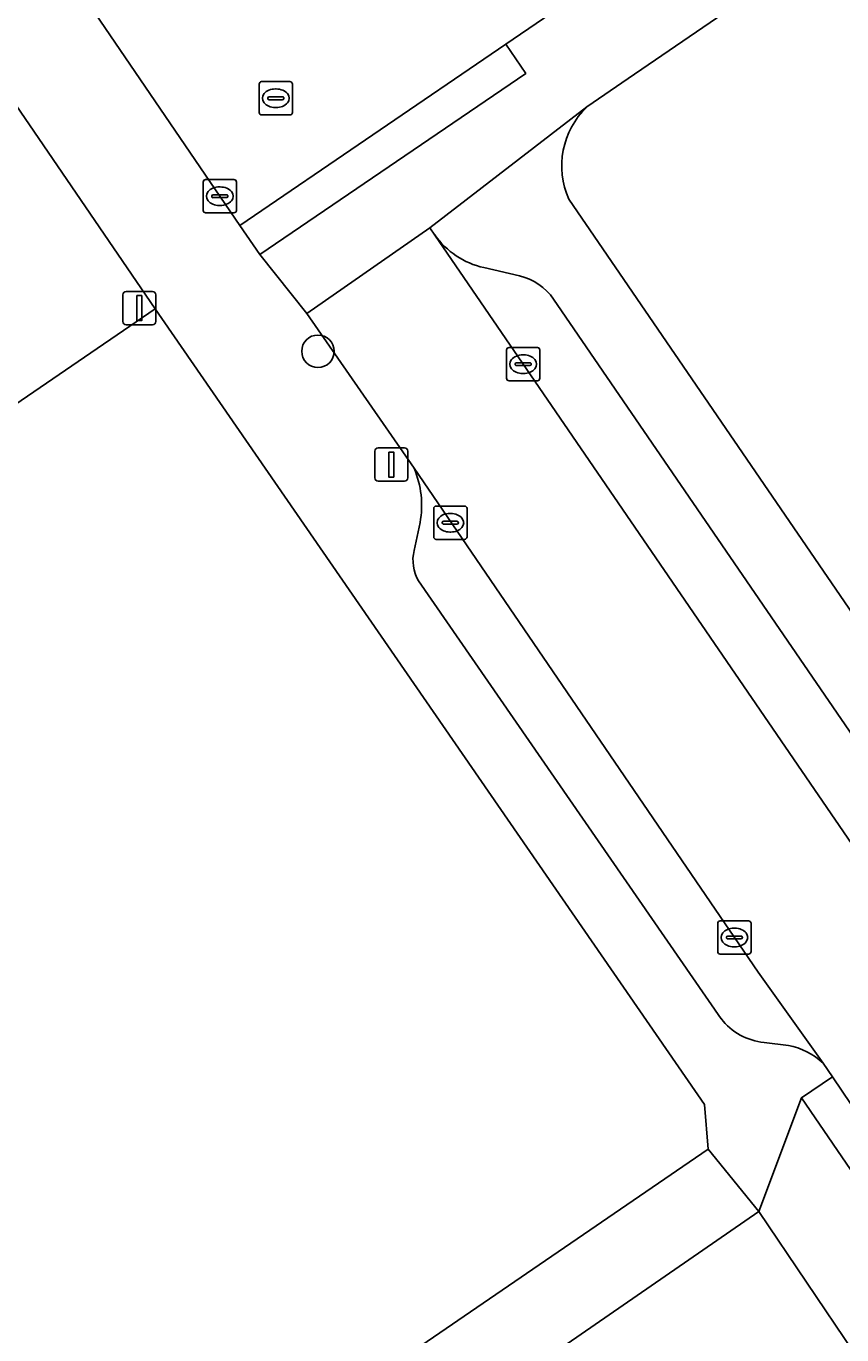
# Model space of a CAD drawing. Extents: x 157445 to 158888, y 383061 to 384688.
# Drawn here: x 158396.77 to 158421.28, y 383689.04 to 383728.38 of the extents above; entities that cross this region are included whole.
import ezdxf

# ---------------------------------------------------------------- set-up
doc = ezdxf.new("R2010")
doc.units = 0
for name, color, linetype in [('IMGEO_Boom', 7, 'Continuous'), ('IMGEO_Erf', 7, 'Continuous'), ('IMGEO_Groenvoorziening', 7, 'Continuous'), ('IMGEO_Kolk', 7, 'Continuous'), ('IMGEO_Lichtmast', 7, 'Continuous'), ('IMGEO_Parkeervlak_open', 7, 'Continuous'), ('IMGEO_Rijbaan_lokaal_open', 7, 'Continuous'), ('IMGEO_Rioolput', 7, 'Continuous'), ('IMGEO_Verkeersbordpaal', 7, 'Continuous'), ('IMGEO_Voetpad_open', 7, 'Continuous')]:
    doc.layers.add(name, color=color, linetype=linetype)

msp = doc.modelspace()

# ---------------------------------------------------------------- linework, layer by layer
at = {"layer": 'IMGEO_Boom'}
msp.add_circle((158405.542, 383718.602), 0.489, dxfattribs=at)
at = {"layer": 'IMGEO_Erf'}
for points in [[(158439.71, 383743.785), (158462.558, 383710.37), (158461.41, 383709.585), (158458.932, 383713.209), (158438.562, 383743), (158414.867, 383726.798), (158413.621, 383725.946)], [(158413.081, 383723.175), (158463.285, 383649.821), (158470.621, 383654.492), (158471.026, 383654.075), (158477.748, 383658.874), (158478.003, 383659.037), (158479.785, 383660.174), (158479.466, 383660.775), (158485.785, 383665.145)], [(158279.276, 383600.145), (158417.27, 383694.62), (158417.156, 383695.965), (158400.646, 383719.878), (158356.391, 383689.6), (158355.51, 383690.928), (158353.836, 383693.449), (158349.926, 383691.318)]]:
    msp.add_lwpolyline(points, dxfattribs=at)
msp.add_arc((158415.328, 383724.175), 2.46, 133.9563, 203.989, dxfattribs=at)
at = {"layer": 'IMGEO_Groenvoorziening'}
msp.add_lwpolyline([(158387.645, 383738.912), (158386.722, 383738.806), (158385.841, 383738.511), (158385.748, 383738.455), (158390.883, 383727.749), (158394.595, 383720.01), (158392.129, 383718.325), (158393.885, 383717.128), (158382.6, 383709.232), (158381.285, 383710.915), (158366.774, 383700.999), (158367.673, 383699.749), (158355.51, 383690.928), (158356.391, 383689.6), (158400.646, 383719.878)], close=True, dxfattribs=at)
at = {"layer": 'IMGEO_Kolk'}
for p, q in [((158402.092, 383722.838), (158402.092, 383723.69)), ((158402.167, 383723.764), (158403.019, 383723.764)), ((158402.58, 383723.544), (158402.605, 383723.544)), ((158403.093, 383723.69), (158403.093, 383722.838)), ((158402.351, 383723.258), (158402.351, 383723.27)), ((158402.789, 383723.221), (158402.391, 383723.221)), ((158402.394, 383723.307), (158402.792, 383723.307)), ((158402.835, 383723.27), (158402.835, 383723.258)), ((158403.019, 383722.764), (158402.167, 383722.764)), ((158402.603, 383722.984), (158402.578, 383722.984)), ((158411.284, 383718.716), (158412.136, 383718.716)), ((158411.209, 383717.79), (158411.209, 383718.642)), ((158411.697, 383718.496), (158411.722, 383718.496)), ((158412.21, 383718.642), (158412.21, 383717.79)), ((158411.468, 383718.21), (158411.468, 383718.222)), ((158411.906, 383718.173), (158411.508, 383718.173)), ((158411.511, 383718.259), (158411.909, 383718.259)), ((158411.72, 383717.936), (158411.695, 383717.936)), ((158411.952, 383718.222), (158411.952, 383718.21)), ((158412.136, 383717.716), (158411.284, 383717.716)), ((158409.095, 383713.949), (158409.947, 383713.949)), ((158409.02, 383713.023), (158409.02, 383713.875)), ((158409.508, 383713.729), (158409.533, 383713.729)), ((158410.021, 383713.875), (158410.021, 383713.023)), ((158409.279, 383713.443), (158409.279, 383713.455)), ((158409.717, 383713.406), (158409.319, 383713.406)), ((158409.322, 383713.492), (158409.72, 383713.492)), ((158409.531, 383713.169), (158409.506, 383713.169)), ((158409.763, 383713.455), (158409.763, 383713.443)), ((158409.947, 383712.949), (158409.095, 383712.949)), ((158417.555, 383700.557), (158417.555, 383701.409)), ((158417.63, 383701.483), (158418.482, 383701.483)), ((158418.556, 383701.409), (158418.556, 383700.557)), ((158417.814, 383700.977), (158417.814, 383700.989)), ((158417.857, 383701.026), (158418.255, 383701.026)), ((158418.043, 383701.263), (158418.068, 383701.263)), ((158418.298, 383700.989), (158418.298, 383700.977)), ((158418.252, 383700.94), (158417.854, 383700.94)), ((158418.066, 383700.703), (158418.041, 383700.703)), ((158418.482, 383700.483), (158417.63, 383700.483))]:
    msp.add_line(p, q, dxfattribs=at)
for points in [[(158402.092, 383722.838), (158402.092, 383723.69)], [(158402.167, 383723.764), (158403.019, 383723.764)], [(158403.093, 383723.69), (158403.093, 383722.838)], [(158403.019, 383722.764), (158402.167, 383722.764)], [(158411.284, 383718.716), (158412.136, 383718.716)], [(158411.209, 383717.79), (158411.209, 383718.642)], [(158412.21, 383718.642), (158412.21, 383717.79)], [(158412.136, 383717.716), (158411.284, 383717.716)], [(158409.095, 383713.949), (158409.947, 383713.949)], [(158409.02, 383713.023), (158409.02, 383713.875)], [(158410.021, 383713.875), (158410.021, 383713.023)], [(158409.947, 383712.949), (158409.095, 383712.949)], [(158417.555, 383700.557), (158417.555, 383701.409)], [(158417.63, 383701.483), (158418.482, 383701.483)], [(158418.556, 383701.409), (158418.556, 383700.557)], [(158418.482, 383700.483), (158417.63, 383700.483)]]:
    msp.add_lwpolyline(points, dxfattribs=at)
for centre, radius, start, end in [((158402.169, 383723.688), 0.0765, 91.552, 178.448), ((158402.169, 383723.688), 0.0765, 91.552, 178.448), ((158403.017, 383723.688), 0.0765, 1.552, 88.448), ((158403.017, 383723.688), 0.0765, 1.552, 88.448), ((158402.391, 383723.267), 0.0403, 85.8775, 175.7526), ((158402.388, 383723.257), 0.0366, 178.938, 274.7102), ((158402.792, 383723.264), 0.043, 264.8664, 352.4533), ((158402.796, 383723.269), 0.0386, 1.7309, 96.639), ((158402.169, 383722.84), 0.0765, 181.552, 268.448), ((158402.169, 383722.84), 0.0765, 181.552, 268.448), ((158403.017, 383722.84), 0.0765, 271.552, 358.448), ((158403.017, 383722.84), 0.0765, 271.552, 358.448), ((158411.286, 383718.64), 0.0765, 91.552, 178.448), ((158411.286, 383718.64), 0.0765, 91.552, 178.448), ((158412.134, 383718.64), 0.0765, 1.552, 88.448), ((158412.134, 383718.64), 0.0765, 1.552, 88.448), ((158411.508, 383718.219), 0.0403, 85.8775, 175.7526), ((158411.505, 383718.209), 0.0366, 178.938, 274.7102), ((158411.909, 383718.216), 0.043, 264.8664, 352.4533), ((158411.913, 383718.221), 0.0386, 1.7309, 96.639), ((158411.286, 383717.792), 0.0765, 181.552, 268.448), ((158411.286, 383717.792), 0.0765, 181.552, 268.448), ((158412.134, 383717.792), 0.0765, 271.552, 358.448), ((158412.134, 383717.792), 0.0765, 271.552, 358.448), ((158409.097, 383713.873), 0.0765, 91.552, 178.448), ((158409.097, 383713.873), 0.0765, 91.552, 178.448), ((158409.945, 383713.873), 0.0765, 1.552, 88.448), ((158409.945, 383713.873), 0.0765, 1.552, 88.448), ((158409.319, 383713.452), 0.0403, 85.8775, 175.7526), ((158409.316, 383713.442), 0.0366, 178.938, 274.7102), ((158409.72, 383713.449), 0.043, 264.8664, 352.4533), ((158409.724, 383713.454), 0.0386, 1.7309, 96.639), ((158409.097, 383713.025), 0.0765, 181.552, 268.448), ((158409.097, 383713.025), 0.0765, 181.552, 268.448), ((158409.945, 383713.025), 0.0765, 271.552, 358.448), ((158409.945, 383713.025), 0.0765, 271.552, 358.448), ((158417.632, 383701.407), 0.0765, 91.552, 178.448), ((158417.632, 383701.407), 0.0765, 91.552, 178.448), ((158418.48, 383701.407), 0.0765, 1.552, 88.448), ((158418.48, 383701.407), 0.0765, 1.552, 88.448), ((158417.854, 383700.986), 0.0403, 85.8775, 175.7526), ((158417.851, 383700.976), 0.0366, 178.938, 274.7102), ((158418.255, 383700.983), 0.043, 264.8664, 352.4533), ((158418.259, 383700.988), 0.0386, 1.7309, 96.639), ((158417.632, 383700.559), 0.0765, 181.552, 268.448), ((158417.632, 383700.559), 0.0765, 181.552, 268.448), ((158418.48, 383700.559), 0.0765, 271.552, 358.448), ((158418.48, 383700.559), 0.0765, 271.552, 358.448)]:
    msp.add_arc(centre, radius, start, end, dxfattribs=at)
for centre, major_axis, ratio, start_param, end_param in [((158402.579, 383723.264), (-0.387, 0.002), 0.722429, 4.712389, 7.853982), ((158402.604, 383723.264), (-0.39, 0.002), 0.717154, 1.570796, 4.712389), ((158411.696, 383718.216), (-0.387, 0.002), 0.722429, 4.712389, 7.853982), ((158411.721, 383718.216), (-0.39, 0.002), 0.717154, 1.570796, 4.712389), ((158409.507, 383713.449), (-0.387, 0.002), 0.722429, 4.712389, 7.853982), ((158409.532, 383713.449), (-0.39, 0.002), 0.717154, 1.570796, 4.712389), ((158418.042, 383700.983), (-0.387, 0.002), 0.722429, 4.712389, 7.853982), ((158418.067, 383700.983), (-0.39, 0.002), 0.717154, 1.570796, 4.712389)]:
    msp.add_ellipse(centre, major_axis=major_axis, ratio=ratio, start_param=start_param, end_param=end_param, dxfattribs=at)
at = {"layer": 'IMGEO_Lichtmast'}
for p, q in [((158407.251, 383714.798), (158407.251, 383715.598)), ((158407.251, 383715.598), (158407.251, 383714.798)), ((158407.351, 383715.698), (158408.141, 383715.698)), ((158408.141, 383715.698), (158407.351, 383715.698)), ((158408.241, 383715.598), (158408.241, 383714.798)), ((158408.241, 383714.798), (158408.241, 383715.598)), ((158408.141, 383714.698), (158407.351, 383714.698)), ((158407.351, 383714.698), (158408.141, 383714.698))]:
    msp.add_line(p, q, dxfattribs=at)
msp.add_lwpolyline([(158407.671, 383715.573), (158407.821, 383715.573), (158407.821, 383714.823), (158407.671, 383714.823), (158407.671, 383715.573)], dxfattribs=at)
for centre, start, end in [((158407.351, 383715.598), 90, 180), ((158407.351, 383715.598), 90, 180), ((158408.141, 383715.598), 0, 90), ((158408.141, 383715.598), 360, 90), ((158407.351, 383714.798), 180, 270), ((158407.351, 383714.798), 180, 270), ((158408.141, 383714.798), 270, 0), ((158408.141, 383714.798), 270, 0)]:
    msp.add_arc(centre, 0.1, start, end, dxfattribs=at)
at = {"layer": 'IMGEO_Parkeervlak_open'}
for points in [[(158409.052, 383722.098), (158424.47, 383699.577)], [(158411.603, 383720.867), (158410.522, 383721.117)], [(158424.346, 383703.045), (158412.622, 383720.171)], [(158420.72, 383697.208), (158418.774, 383699.936), (158408.432, 383715.085)], [(158408.61, 383713.457), (158408.43, 383712.616)], [(158408.56, 383711.706), (158417.658, 383698.542)], [(158418.949, 383697.829), (158419.678, 383697.74)]]:
    msp.add_lwpolyline(points, dxfattribs=at)
for centre, radius, start, end in [((158411.081, 383723.547), 2.493, 215.5261, 257.0398), ((158411.221, 383719.214), 1.696, 34.332, 77.0001), ((158405.797, 383713.973), 2.86, 349.6039, 22.8756), ((158409.673, 383712.329), 1.276, 167.0141, 209.2461), ((158419.108, 383699.642), 1.82, 217.1848, 264.9927), ((158419.239, 383695.593), 2.191, 47.468, 78.4383)]:
    msp.add_arc(centre, radius, start, end, dxfattribs=at)
at = {"layer": 'IMGEO_Rijbaan_lokaal_open'}
msp.add_lwpolyline([(158398.86, 383728.748), (158403.195, 383722.384), (158411.187, 383727.832), (158413.229, 383729.233)], dxfattribs=at)
for points in [[(158409.052, 383722.098), (158408.907, 383722.31), (158405.212, 383719.743), (158408.432, 383715.085), (158418.774, 383699.936), (158420.72, 383697.208), (158421.001, 383696.792), (158426.471, 383688.683), (158426.649, 383688.421), (158431.618, 383681.158), (158435.343, 383683.712), (158426.308, 383696.891), (158424.47, 383699.577)], [(158402.125, 383675.244), (158402.165, 383675.271), (158411.426, 383681.568), (158421.659, 383688.498), (158418.79, 383692.748), (158399.958, 383679.742), (158399.87, 383679.681), (158396.818, 383677.592), (158291.408, 383605.439), (158275.823, 383594.75), (158278.623, 383590.71), (158296.72, 383603.094), (158306.706, 383609.901), (158309.83, 383612.03), (158333.171, 383627.939), (158333.825, 383628.385), (158341.507, 383633.663), (158359.407, 383645.96), (158361.016, 383647.069), (158363.977, 383649.11), (158390.1, 383666.952), (158401.945, 383675.147)]]:
    msp.add_lwpolyline(points, close=True, dxfattribs=at)
at = {"layer": 'IMGEO_Rioolput'}
for p, q in [((158403.774, 383725.783), (158403.774, 383726.635)), ((158403.849, 383726.709), (158404.701, 383726.709)), ((158404.775, 383726.635), (158404.775, 383725.783)), ((158404.033, 383726.203), (158404.033, 383726.215)), ((158404.471, 383726.166), (158404.073, 383726.166)), ((158404.076, 383726.252), (158404.474, 383726.252)), ((158404.262, 383726.489), (158404.287, 383726.489)), ((158404.517, 383726.215), (158404.517, 383726.203)), ((158404.285, 383725.929), (158404.26, 383725.929)), ((158404.701, 383725.709), (158403.849, 383725.709))]:
    msp.add_line(p, q, dxfattribs=at)
for points in [[(158403.774, 383725.783), (158403.774, 383726.635)], [(158403.849, 383726.709), (158404.701, 383726.709)], [(158404.775, 383726.635), (158404.775, 383725.783)], [(158404.701, 383725.709), (158403.849, 383725.709)]]:
    msp.add_lwpolyline(points, dxfattribs=at)
for centre, radius, start, end in [((158403.851, 383726.633), 0.0765, 91.552, 178.448), ((158403.851, 383726.633), 0.0765, 91.552, 178.448), ((158404.699, 383726.633), 0.0765, 1.552, 88.448), ((158404.699, 383726.633), 0.0765, 1.552, 88.448), ((158404.073, 383726.212), 0.0403, 85.8775, 175.7526), ((158404.07, 383726.202), 0.0366, 178.938, 274.7102), ((158404.474, 383726.209), 0.043, 264.8664, 352.4533), ((158404.478, 383726.214), 0.0386, 1.7309, 96.639), ((158403.851, 383725.785), 0.0765, 181.552, 268.448), ((158403.851, 383725.785), 0.0765, 181.552, 268.448), ((158404.699, 383725.785), 0.0765, 271.552, 358.448), ((158404.699, 383725.785), 0.0765, 271.552, 358.448)]:
    msp.add_arc(centre, radius, start, end, dxfattribs=at)
for centre, major_axis, ratio, start_param, end_param in [((158404.261, 383726.209), (-0.387, 0.002), 0.722429, 4.712389, 7.853982), ((158404.286, 383726.209), (-0.39, 0.002), 0.717154, 1.570796, 4.712389)]:
    msp.add_ellipse(centre, major_axis=major_axis, ratio=ratio, start_param=start_param, end_param=end_param, dxfattribs=at)
at = {"layer": 'IMGEO_Verkeersbordpaal'}
for p, q in [((158399.677, 383719.502), (158399.677, 383720.302)), ((158399.677, 383720.302), (158399.677, 383719.502)), ((158399.777, 383720.402), (158400.567, 383720.402)), ((158400.567, 383720.402), (158399.777, 383720.402)), ((158400.667, 383720.302), (158400.667, 383719.502)), ((158400.667, 383719.502), (158400.667, 383720.302)), ((158400.567, 383719.402), (158399.777, 383719.402)), ((158399.777, 383719.402), (158400.567, 383719.402))]:
    msp.add_line(p, q, dxfattribs=at)
msp.add_lwpolyline([(158400.097, 383720.277), (158400.247, 383720.277), (158400.247, 383719.527), (158400.097, 383719.527), (158400.097, 383720.277)], dxfattribs=at)
for centre, start, end in [((158399.777, 383720.302), 90, 180), ((158399.777, 383720.302), 90, 180), ((158400.567, 383720.302), 0, 90), ((158400.567, 383720.302), 360, 90), ((158399.777, 383719.502), 180, 270), ((158399.777, 383719.502), 180, 270), ((158400.567, 383719.502), 270, 0), ((158400.567, 383719.502), 270, 0)]:
    msp.add_arc(centre, 0.1, start, end, dxfattribs=at)
at = {"layer": 'IMGEO_Voetpad_open'}
for points in [[(158495.606, 383785.914), (158491.739, 383783.275), (158478.351, 383774.1), (158475.338, 383772.035), (158472.547, 383770.116), (158473.13, 383769.267), (158465.8, 383764.228), (158465.217, 383765.077), (158458.965, 383760.778), (158447.199, 383752.545), (158443.49, 383750), (158413.229, 383729.233), (158411.187, 383727.832), (158411.784, 383726.956), (158403.792, 383721.508), (158405.212, 383719.743), (158408.907, 383722.31), (158413.621, 383725.946), (158414.867, 383726.798), (158438.562, 383743), (158439.71, 383743.785), (158448.799, 383750), (158464.455, 383760.705)], [(158408.432, 383715.085), (158405.212, 383719.743), (158403.792, 383721.508), (158403.195, 383722.384), (158398.86, 383728.748), (158384.398, 383750)], [(158387.645, 383738.912), (158400.646, 383719.878), (158417.156, 383695.965), (158417.27, 383694.62), (158418.79, 383692.748), (158420.071, 383696.163), (158421.001, 383696.792)], [(158413.621, 383725.946), (158408.907, 383722.31), (158409.052, 383722.098)], [(158461.899, 383644.892), (158462.049, 383644.672), (158462.924, 383645.271), (158468.525, 383637.088), (158469.244, 383641.352), (158466.416, 383645.45), (158463.285, 383649.821), (158413.081, 383723.175)], [(158410.522, 383721.117), (158411.603, 383720.867)], [(158412.622, 383720.171), (158424.346, 383703.045)], [(158408.43, 383712.616), (158408.61, 383713.457)], [(158417.658, 383698.542), (158408.56, 383711.706)], [(158419.678, 383697.74), (158418.949, 383697.829)], [(158421.001, 383696.792), (158420.72, 383697.208)], [(158425.596, 383688.085), (158420.071, 383696.163), (158418.79, 383692.748), (158421.659, 383688.498)]]:
    msp.add_lwpolyline(points, dxfattribs=at)
for points in [[(158411.187, 383727.832), (158403.195, 383722.384), (158403.792, 383721.508), (158411.784, 383726.956)], [(158421.001, 383696.792), (158420.071, 383696.163), (158425.596, 383688.085), (158426.471, 383688.683)], [(158396.818, 383677.592), (158396.225, 383678.458), (158399.365, 383680.608), (158399.958, 383679.742), (158418.79, 383692.748), (158417.27, 383694.62), (158279.276, 383600.145), (158275.269, 383597.397), (158272.753, 383598.283), (158275.305, 383594.395), (158275.823, 383594.75), (158291.408, 383605.439)]]:
    msp.add_lwpolyline(points, close=True, dxfattribs=at)
for centre, radius, start, end in [((158415.328, 383724.175), 2.46, 133.9563, 203.989), ((158411.081, 383723.547), 2.493, 215.5261, 257.0398), ((158411.221, 383719.214), 1.696, 34.332, 77.0001), ((158405.797, 383713.973), 2.86, 349.6039, 22.8756), ((158409.673, 383712.329), 1.276, 167.0141, 209.2461), ((158419.108, 383699.642), 1.82, 217.1848, 264.9927), ((158419.239, 383695.593), 2.191, 47.468, 78.4383)]:
    msp.add_arc(centre, radius, start, end, dxfattribs=at)

doc.saveas('drawing.dxf')
